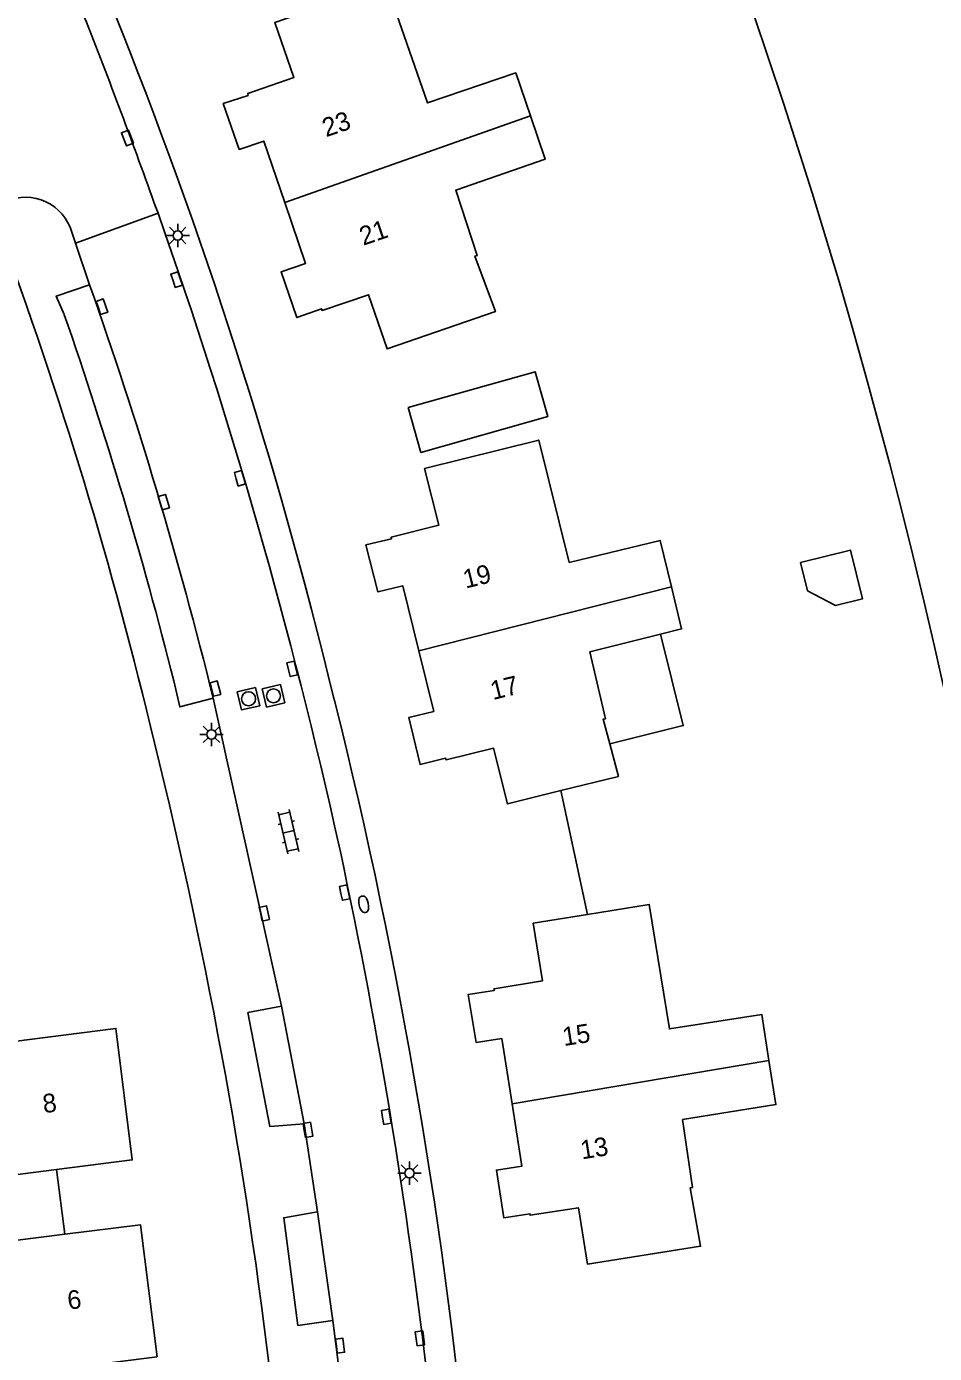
# Model space of a CAD drawing. Extents: x 128000 to 131008, y 398996 to 402500.
# Drawn here: x 128246.4 to 128295, y 399767.2 to 399838.2 of the extents above; entities that cross this region are included whole.
import ezdxf

# ---------------------------------------------------------------- set-up
doc = ezdxf.new("R2010")
doc.units = 0
for name, color, linetype in [('gg-afsc-erfafscheiding', 7, 'Continuous'), ('gg-anno-huisnummerreeks BGT', 7, 'Continuous'), ('gg-bbg-gedigitaliseerde bijgebouw', 7, 'Continuous'), ('gg-bbg-hoofdgebouw', 7, 'Continuous'), ('gg-bbg-luifel en loopbrug', 7, 'Continuous'), ('gg-bbg-tussenscheiding', 7, 'Continuous'), ('gg-knt-verharding', 7, 'Continuous'), ('gg-knt-verharding nz', 7, 'Continuous'), ('gg-kntw-beschoeiing', 7, 'Continuous'), ('gt-symb-brandkraan', 7, 'Continuous'), ('gt-symb-klinker verharding', 7, 'Continuous'), ('gt-symb-kolk', 7, 'Continuous'), ('gt-symb-lichtmast', 7, 'Continuous'), ('gt-symb-rioolschacht', 7, 'Continuous')]:
    doc.layers.add(name, color=color, linetype=linetype)

# ---------------------------------------------------------------- blocks, each defined once
blk = doc.blocks.new('gt0-KOLK')
at = {"layer": 'gt-symb-kolk'}
blk.add_lwpolyline([(0, 0), (0.375, 0), (0.375, 0.4), (-0.375, 0.4), (-0.375, 0), (0, 0)], dxfattribs=at)
blk = doc.blocks.new('gt0-RS')
at = {"layer": 'gt-symb-rioolschacht'}
blk.add_lwpolyline([(-0.5, -0.5), (0.5, -0.5), (0.5, 0.5), (-0.5, 0.5)], close=True, dxfattribs=at)
blk.add_circle((0, 0), 0.375, dxfattribs=at)
blk = doc.blocks.new('gt0-KL1')
at = {"layer": 'gt-symb-klinker verharding'}
for p, q in [((-1.15, 0.3), (1.15, 0.3)), ((-1, -0.3), (-1, 0.3)), ((-0.5, 0.3), (-0.5, 0.45)), ((0, -0.3), (0, 0.3)), ((0.5, 0.3), (0.5, 0.45)), ((1, -0.3), (1, 0.3)), ((-1.15, -0.3), (1.15, -0.3)), ((-0.5, -0.45), (-0.5, -0.3)), ((0.5, -0.45), (0.5, -0.3))]:
    blk.add_line(p, q, dxfattribs=at)
blk = doc.blocks.new('gt0-BR')
at = {"layer": 'gt-symb-brandkraan'}
for centre, radius, start, end in [((-0.244, 0), 0.206, 107.56694, 252.43307), ((0.599, -2.664), 3, 106.89205, 107.56694), ((0, -0.691), 0.938, 73.10799, 106.89205), ((-0.599, -2.664), 3, 72.43309, 73.10799), ((0.244, 0), 0.206, 287.56695, 72.43309), ((0.599, 2.664), 3, 252.43307, 253.10797), ((0, 0.691), 0.938, 253.10797, 286.89206), ((-0.599, 2.664), 3, 286.89206, 287.56695)]:
    blk.add_arc(centre, radius, start, end, dxfattribs=at)
blk = doc.blocks.new('gt0-LMAST')
at = {"layer": 'gt-symb-lichtmast'}
for p, q in [((-0.182, 0.173), (-0.447, 0.438)), ((-0.005, 0.246), (-0.005, 0.621)), ((0.172, 0.173), (0.437, 0.438)), ((-0.255, -0.004), (-0.63, -0.004)), ((-0.182, -0.181), (-0.447, -0.446)), ((-0.005, -0.254), (-0.005, -0.629)), ((0.437, -0.446), (0.172, -0.181)), ((0.245, -0.004), (0.62, -0.004))]:
    blk.add_line(p, q, dxfattribs=at)
blk.add_circle((-0.005, -0.004), 0.25, dxfattribs=at)

msp = doc.modelspace()

# ---------------------------------------------------------------- linework, layer by layer
at = {"layer": 'gg-afsc-erfafscheiding'}
msp.add_line((128274.973, 399797.28), (128276.396, 399790.652), dxfattribs=at)
at = {"layer": 'gg-bbg-gedigitaliseerde bijgebouw'}
msp.add_lwpolyline([(128287.797, 399809.485), (128288.17, 399807.98), (128289.673, 399807.191), (128291.127, 399807.552), (128290.482, 399810.152), (128287.797, 399809.485)], dxfattribs=at)
at = {"layer": 'gg-bbg-hoofdgebouw'}
msp.add_line((128242.898, 399776.357), (128247.979, 399777.002), dxfattribs=at)
for points in [[(128260.19, 399828.767), (128259.067, 399832.047), (128257.756, 399831.6), (128256.898, 399834.053), (128258.225, 399834.494), (128258.209, 399834.594), (128260.684, 399835.453), (128259.659, 399838.402), (128265.612, 399840.465), (128267.824, 399834.089), (128272.558, 399835.699), (128273.34, 399833.404)], [(128273.34, 399833.404), (128274.132, 399831.079), (128269.349, 399829.428), (128270.499, 399825.931), (128270.375, 399825.89), (128271.466, 399822.918), (128265.673, 399820.923), (128264.671, 399823.822), (128262.193, 399822.979), (128262.162, 399823.062), (128260.834, 399822.6), (128259.999, 399825.054), (128261.31, 399825.498), (128260.19, 399828.767)], [(128267.373, 399804.767), (128266.52, 399808.239), (128265.174, 399807.912), (128264.538, 399810.431), (128265.9, 399810.752), (128265.892, 399810.853), (128268.434, 399811.488), (128267.676, 399814.516), (128273.789, 399816.042), (128275.424, 399809.493), (128280.283, 399810.676), (128280.89, 399808.185)], [(128280.89, 399808.185), (128281.439, 399805.934), (128280.312, 399805.654)], [(128280.312, 399805.654), (128276.529, 399804.715), (128277.363, 399801.13), (128277.236, 399801.1), (128277.588, 399799.788)], [(128274.973, 399797.28), (128272.109, 399796.571), (128271.37, 399799.548), (128268.826, 399798.929), (128268.803, 399799.014), (128267.438, 399798.673), (128266.826, 399801.191), (128268.171, 399801.517), (128267.373, 399804.767)], [(128277.588, 399799.788), (128278.057, 399798.043), (128274.973, 399797.28)], [(128272.363, 399780.514), (128271.807, 399784.021), (128270.439, 399783.807), (128270.016, 399786.37), (128271.399, 399786.576), (128271.4, 399786.678), (128273.986, 399787.098), (128273.484, 399790.179), (128276.396, 399790.652)], [(128276.396, 399790.652), (128279.703, 399791.189), (128280.785, 399784.527), (128285.726, 399785.299), (128286.113, 399782.829)], [(128247.979, 399777.002), (128252.025, 399777.515), (128251.149, 399784.55), (128242.032, 399783.393), (128241.351, 399788.914)], [(128286.113, 399782.829), (128286.482, 399780.477), (128281.487, 399779.672), (128282.018, 399776.03), (128281.889, 399776.012), (128282.452, 399772.896), (128276.402, 399771.926), (128275.914, 399774.955), (128273.327, 399774.551), (128273.312, 399774.637), (128271.923, 399774.411), (128271.523, 399776.972), (128272.891, 399777.184), (128272.363, 399780.514)], [(128248.418, 399773.536), (128243.334, 399772.891), (128242.898, 399776.357)], [(128249.251, 399766.456), (128253.358, 399766.977), (128252.461, 399774.049), (128248.418, 399773.536)]]:
    msp.add_lwpolyline(points, dxfattribs=at)
at = {"layer": 'gg-bbg-luifel en loopbrug'}
msp.add_line((128247.979, 399777.002), (128248.418, 399773.536), dxfattribs=at)
for points in [[(128266.801, 399817.786), (128273.599, 399819.7), (128274.275, 399817.297), (128267.478, 399815.383), (128266.801, 399817.786)], [(128280.312, 399805.654), (128281.526, 399800.765), (128277.588, 399799.788)]]:
    msp.add_lwpolyline(points, dxfattribs=at)
at = {"layer": 'gg-bbg-tussenscheiding'}
for p, q in [((128273.34, 399833.404), (128260.19, 399828.767)), ((128280.89, 399808.185), (128267.373, 399804.767)), ((128286.113, 399782.829), (128272.363, 399780.514))]:
    msp.add_line(p, q, dxfattribs=at)
at = {"layer": 'gg-knt-verharding'}
for p, q in [((128248.989, 399826.581), (128253.408, 399828.183)), ((128253.408, 399828.183), (128253.208, 399828.727)), ((128248.789, 399827.169), (128248.989, 399826.581)), ((128248.989, 399826.581), (128249.744, 399824.36)), ((128260.021, 399785.74), (128256.36, 399802.222)), ((128262.863, 399802.099), (128262.806, 399802.276)), ((128263.149, 399794.101), (128263.102, 399794.315)), ((128261.942, 399774.744), (128261.236, 399779.446)), ((128263.436, 399763.622), (128262.762, 399768.923))]:
    msp.add_line(p, q, dxfattribs=at)
for points in [[(128248.386, 399822.756), (128247.954, 399823.74), (128249.744, 399824.36)], [(128256.36, 399802.222), (128254.582, 399801.763), (128254.255, 399803.15)], [(128261.236, 399779.446), (128259.385, 399779.309), (128258.216, 399785.402), (128260.021, 399785.74)], [(128262.762, 399768.923), (128260.898, 399768.655), (128260.137, 399774.418), (128261.942, 399774.744)]]:
    msp.add_lwpolyline(points, dxfattribs=at)
for centre, radius, start, end in [((127957.555, 399723.143), 313.941, 19.6527, 21.66608), ((128003.213, 399739.351), 267.11, 13.62568, 21.92644), ((128246.292, 399826.445), 2.6, 16.17544, 113.06498), ((127978.537, 399731.186), 291.484, 12.50822, 19.43708), ((128024.707, 399745.661), 234.842, 13.33851, 20.39599), ((128029.545, 399746.565), 231.724, 14.13395, 19.19589), ((127983.753, 399732.651), 287.62, 5.24259, 13.97251), ((127982.482, 399732.698), 278.933, 6.46255, 13.92844), ((127964.876, 399730.176), 305.046, 6.38846, 12.0965)]:
    msp.add_arc(centre, radius, start, end, dxfattribs=at)
at = {"layer": 'gg-knt-verharding nz'}
for p, q in [((128261.236, 399779.446), (128260.021, 399785.74)), ((128262.762, 399768.923), (128261.942, 399774.744))]:
    msp.add_line(p, q, dxfattribs=at)
msp.add_arc((128027.897, 399746.003), 235.279, 13.82443, 19.4534, dxfattribs=at)
at = {"layer": 'gg-kntw-beschoeiing'}
for centre, radius, start, end in [((127979.506, 399732.148), 333.905, 17.98714, 21.01125), ((127971.478, 399730.795), 331.892, 352.9544, 20.74614)]:
    msp.add_arc(centre, radius, start, end, dxfattribs=at)

# ---------------------------------------------------------------- block references
at = {"layer": 'gt-symb-brandkraan', "rotation": -77.58922527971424}
msp.add_blockref('gt0-BR', (128264.42, 399791.197), dxfattribs=at)
at = {"layer": 'gt-symb-klinker verharding', "rotation": -76.93666266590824}
msp.add_blockref('gt0-KL1', (128260.389, 399795.077), dxfattribs=at)
at = {"layer": 'gt-symb-kolk'}
for p, rotation in [((128251.581, 399832.141), -69.1353388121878), ((128254.211, 399824.57), -71.45633066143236), ((128250.212, 399823.113), -71.27513193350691), ((128257.599, 399813.945), -73.86579540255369), ((128253.526, 399812.663), -73.19645198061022), ((128260.396, 399803.747), -76.6446590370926), ((128256.284, 399802.694), -75.88039706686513), ((128263.201, 399791.778), -77.70114482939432), ((128258.902, 399790.665), -77.4649766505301), ((128265.431, 399779.786), -80.3869741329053), ((128261.238, 399779.091), -80.03848340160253), ((128262.954, 399767.545), -82.99574075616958), ((128267.228, 399767.942), -82.41293092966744)]:
    msp.add_blockref('gt0-KOLK', p, dxfattribs=dict(at, rotation=rotation))
at = {"layer": 'gt-symb-lichtmast'}
for p in [(128254.465, 399826.993), (128256.27, 399800.295), (128266.872, 399776.81)]:
    msp.add_blockref('gt0-LMAST', p, dxfattribs=at)
at = {"layer": 'gt-symb-rioolschacht'}
for p, rotation in [((128258.254, 399802.198), -76.6446590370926), ((128259.588, 399802.356), -76.64465903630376)]:
    msp.add_blockref('gt0-RS', p, dxfattribs=dict(at, rotation=rotation))

# ---------------------------------------------------------------- texts
at = {"layer": 'gg-anno-huisnummerreeks BGT'}
for s, rotation, p in [('23', 18.9, (128262.405, 399832.249)), ('21', 18.9, (128264.394, 399826.441)), ('19', 13.8, (128269.874, 399808.092)), ('17', 13.8, (128271.339, 399802.129)), ('15', 9, (128275.136, 399783.605)), ('8', 7.1, (128247.292, 399780.018)), ('13', 9, (128276.098, 399777.541)), ('6', 7.2, (128248.615, 399769.497))]:
    msp.add_text(s, height=1, rotation=rotation, dxfattribs=at).set_placement(p)

doc.saveas('drawing.dxf')
